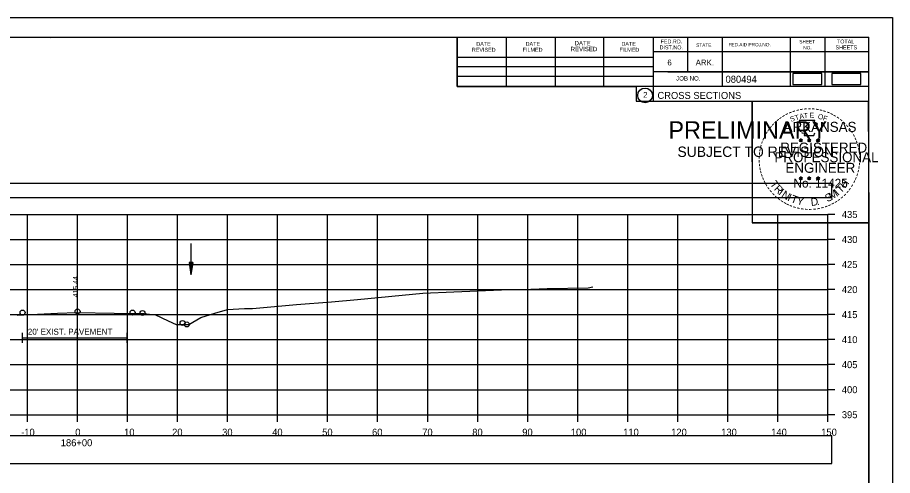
# Model space of a CAD drawing. Extents: x 1376273 to 1384221, y 378927 to 384592.
# Drawn here: x 1379379.1 to 1379554.1, y 379807 to 379898.5 of the extents above; entities that cross this region are included whole.
import ezdxf

# ---------------------------------------------------------------- set-up
doc = ezdxf.new("R2010")
doc.units = 0
for name, color, linetype in [('R_Alt Surface', 7, 'Continuous'), ('R_Axis', 7, 'Continuous'), ('R_Axis Annot', 7, 'Continuous'), ('R_Border', 7, 'Continuous'), ('R_Border PE', 7, 'Continuous'), ('R_Border Prem', 7, 'Continuous'), ('R_Drive', 7, 'Continuous'), ('R_Exist Surface', 7, 'Continuous'), ('R_Grid', 7, 'Continuous'), ('R_No Plot', 7, 'Continuous'), ('R_Water', 7, 'Continuous'), ('R_Xsect Elev', 7, 'Continuous')]:
    doc.layers.add(name, color=color, linetype=linetype)

msp = doc.modelspace()

# ---------------------------------------------------------------- linework, layer by layer
at = {"layer": 'R_Alt Surface'}
for points in [[(1379380.07, 379835.51), (1379380.07, 379833.51)], [(1379380.07, 379834.51), (1379401.02, 379834.51)], [(1379401.02, 379835.51), (1379401.02, 379833.51)]]:
    msp.add_lwpolyline(points, dxfattribs=at)
at = {"layer": 'R_Axis'}
for p, q in [((1379541.15, 379819.14), (1379541.15, 379859.14)), ((1379542.55, 379859.14), (1379541.15, 379859.14)), ((1379542.55, 379854.14), (1379541.15, 379854.14)), ((1379542.55, 379849.14), (1379541.15, 379849.14)), ((1379542.55, 379844.14), (1379541.15, 379844.14)), ((1379542.55, 379839.14), (1379541.15, 379839.14)), ((1379542.55, 379834.14), (1379541.15, 379834.14)), ((1379542.55, 379829.14), (1379541.15, 379829.14)), ((1379542.55, 379824.14), (1379541.15, 379824.14)), ((1379241.15, 379819.14), (1379541.15, 379819.14)), ((1379381.15, 379817.74), (1379381.15, 379819.14)), ((1379391.15, 379817.74), (1379391.15, 379819.14)), ((1379401.15, 379817.74), (1379401.15, 379819.14)), ((1379411.15, 379817.74), (1379411.15, 379819.14)), ((1379421.15, 379817.74), (1379421.15, 379819.14)), ((1379431.15, 379817.74), (1379431.15, 379819.14)), ((1379441.15, 379817.74), (1379441.15, 379819.14)), ((1379451.15, 379817.74), (1379451.15, 379819.14)), ((1379461.15, 379817.74), (1379461.15, 379819.14)), ((1379471.15, 379817.74), (1379471.15, 379819.14)), ((1379481.15, 379817.74), (1379481.15, 379819.14)), ((1379491.15, 379817.74), (1379491.15, 379819.14)), ((1379501.15, 379817.74), (1379501.15, 379819.14)), ((1379511.15, 379817.74), (1379511.15, 379819.14)), ((1379521.15, 379817.74), (1379521.15, 379819.14)), ((1379531.15, 379817.74), (1379531.15, 379819.14)), ((1379541.15, 379817.74), (1379541.15, 379819.14)), ((1379542.55, 379819.14), (1379541.15, 379819.14))]:
    msp.add_line(p, q, dxfattribs=at)
at = {"layer": 'R_Axis Annot'}
for points in [[(1379240.17, 379862.52), (1379541.97, 379862.52), (1379541.97, 379865.33), (1379240.17, 379865.33)], [(1379240.17, 379809.42), (1379541.97, 379809.42), (1379541.97, 379814.94), (1379240.17, 379814.94)]]:
    msp.add_lwpolyline(points, close=True, dxfattribs=at)
at = {"layer": 'R_Border'}
for p, q in [((1379233.15, 379894.6), (1379549.33, 379894.6)), ((1379385.67, 379894.34), (1379385.67, 379894.34)), ((1379385.67, 379894.34), (1379385.67, 379894.34)), ((1379467.07, 379884.72), (1379467.07, 379894.6)), ((1379476.93, 379884.72), (1379476.93, 379894.4)), ((1379486.69, 379884.72), (1379486.69, 379894.4)), ((1379496.37, 379884.72), (1379496.37, 379894.4)), ((1379506.23, 379894.6), (1379506.23, 379881.8)), ((1379513.07, 379894.6), (1379513.07, 379887.66)), ((1379520.01, 379894.6), (1379520.01, 379884.72)), ((1379533.59, 379894.6), (1379533.59, 379884.72)), ((1379540.53, 379894.6), (1379540.53, 379884.72)), ((1379549.33, 379689.14), (1379549.33, 379894.6)), ((1379467.07, 379890.58), (1379506.23, 379890.58)), ((1379549.33, 379891.66), (1379506.23, 379891.66)), ((1379549.33, 379891.68), (1379549.33, 379891.68)), ((1379467.07, 379888.72), (1379506.23, 379888.72)), ((1379549.33, 379887.66), (1379506.23, 379887.66)), ((1379509.19, 379887.66), (1379549.33, 379887.66)), ((1379467.07, 379884.72), (1379467.07, 379886.78)), ((1379467.07, 379886.78), (1379506.23, 379886.78)), ((1379549.33, 379884.72), (1379467.07, 379884.72)), ((1379506.23, 379881.8), (1379549.33, 379881.8))]:
    msp.add_line(p, q, dxfattribs=at)
msp.add_circle((1379504.61, 379882.94), 1.47, dxfattribs=at)
at = {"layer": 'R_Border PE'}
for p, q in [((1379535.41, 379874.06), (1379535.76, 379873.95)), ((1379535.41, 379874.06), (1379535.67, 379874.01)), ((1379535.41, 379874.06), (1379535.65, 379873.94)), ((1379535.55, 379873.65), (1379535.76, 379873.95)), ((1379535.55, 379873.65), (1379535.67, 379873.89)), ((1379535.55, 379873.65), (1379535.76, 379873.87)), ((1379535.76, 379874.31), (1379535.72, 379874.06)), ((1379535.76, 379873.95), (1379535.76, 379874.31)), ((1379535.76, 379874.31), (1379535.81, 379874.06)), ((1379536.11, 379874.06), (1379535.76, 379873.95)), ((1379535.97, 379873.65), (1379535.76, 379873.95)), ((1379535.97, 379873.65), (1379535.76, 379873.86)), ((1379536.11, 379874.06), (1379535.82, 379874.01)), ((1379535.97, 379873.65), (1379535.84, 379873.94)), ((1379536.11, 379874.06), (1379535.9, 379873.96)), ((1379537.08, 379874.06), (1379537.43, 379873.95)), ((1379537.08, 379874.06), (1379537.34, 379874.01)), ((1379537.08, 379874.06), (1379537.32, 379873.94)), ((1379537.22, 379873.65), (1379537.43, 379873.95)), ((1379537.22, 379873.65), (1379537.34, 379873.89)), ((1379537.22, 379873.65), (1379537.43, 379873.87)), ((1379537.43, 379874.31), (1379537.39, 379874.06)), ((1379537.43, 379873.95), (1379537.43, 379874.31)), ((1379537.43, 379874.31), (1379537.48, 379874.06)), ((1379537.78, 379874.06), (1379537.43, 379873.95)), ((1379537.64, 379873.65), (1379537.43, 379873.95)), ((1379537.64, 379873.65), (1379537.43, 379873.86)), ((1379537.78, 379874.06), (1379537.49, 379874.01)), ((1379537.64, 379873.65), (1379537.51, 379873.94)), ((1379537.78, 379874.06), (1379537.57, 379873.96)), ((1379538.85, 379874.05), (1379539.2, 379873.93)), ((1379538.85, 379874.05), (1379539.1, 379874)), ((1379538.85, 379874.05), (1379539.08, 379873.92)), ((1379538.98, 379873.64), (1379539.2, 379873.93)), ((1379538.98, 379873.64), (1379539.11, 379873.88)), ((1379538.98, 379873.64), (1379539.19, 379873.85)), ((1379539.2, 379874.3), (1379539.15, 379874.05)), ((1379539.41, 379873.64), (1379539.19, 379873.85)), ((1379539.2, 379873.93), (1379539.2, 379874.3)), ((1379539.2, 379874.3), (1379539.24, 379874.05)), ((1379539.54, 379874.05), (1379539.2, 379873.93)), ((1379539.41, 379873.64), (1379539.2, 379873.93)), ((1379539.54, 379874.05), (1379539.26, 379874)), ((1379539.41, 379873.64), (1379539.27, 379873.93)), ((1379539.54, 379874.05), (1379539.34, 379873.94)), ((1379535.41, 379866.48), (1379535.76, 379866.37)), ((1379535.41, 379866.48), (1379535.66, 379866.44)), ((1379535.41, 379866.48), (1379535.65, 379866.36)), ((1379535.54, 379866.08), (1379535.76, 379866.37)), ((1379535.54, 379866.08), (1379535.67, 379866.32)), ((1379535.54, 379866.08), (1379535.76, 379866.29)), ((1379535.76, 379866.74), (1379535.72, 379866.49)), ((1379535.76, 379866.37), (1379535.76, 379866.74)), ((1379535.76, 379866.74), (1379535.81, 379866.49)), ((1379536.1, 379866.48), (1379535.76, 379866.37)), ((1379535.97, 379866.08), (1379535.76, 379866.37)), ((1379535.97, 379866.08), (1379535.76, 379866.29)), ((1379536.1, 379866.48), (1379535.82, 379866.44)), ((1379535.97, 379866.08), (1379535.83, 379866.37)), ((1379536.1, 379866.48), (1379535.9, 379866.38)), ((1379537.08, 379866.48), (1379537.43, 379866.37)), ((1379537.08, 379866.48), (1379537.33, 379866.44)), ((1379537.08, 379866.48), (1379537.31, 379866.36)), ((1379537.21, 379866.08), (1379537.43, 379866.37)), ((1379537.21, 379866.08), (1379537.34, 379866.32)), ((1379537.21, 379866.08), (1379537.42, 379866.29)), ((1379537.43, 379866.74), (1379537.39, 379866.49)), ((1379537.64, 379866.08), (1379537.42, 379866.29)), ((1379537.43, 379866.37), (1379537.43, 379866.74)), ((1379537.43, 379866.74), (1379537.48, 379866.49)), ((1379537.77, 379866.48), (1379537.43, 379866.37)), ((1379537.64, 379866.08), (1379537.43, 379866.37)), ((1379537.77, 379866.48), (1379537.49, 379866.44)), ((1379537.64, 379866.08), (1379537.5, 379866.37)), ((1379537.77, 379866.48), (1379537.57, 379866.38)), ((1379538.84, 379866.47), (1379539.19, 379866.36)), ((1379538.84, 379866.47), (1379539.1, 379866.43)), ((1379538.84, 379866.47), (1379539.08, 379866.35)), ((1379538.98, 379866.07), (1379539.19, 379866.36)), ((1379538.98, 379866.07), (1379539.1, 379866.31)), ((1379538.98, 379866.07), (1379539.19, 379866.28)), ((1379539.19, 379866.73), (1379539.15, 379866.48)), ((1379539.19, 379866.36), (1379539.19, 379866.73)), ((1379539.19, 379866.73), (1379539.24, 379866.48)), ((1379539.54, 379866.47), (1379539.19, 379866.36)), ((1379539.41, 379866.07), (1379539.19, 379866.36)), ((1379539.41, 379866.07), (1379539.19, 379866.28)), ((1379539.54, 379866.47), (1379539.25, 379866.43)), ((1379539.41, 379866.07), (1379539.27, 379866.36)), ((1379539.54, 379866.47), (1379539.34, 379866.37))]:
    msp.add_line(p, q, dxfattribs=at)
for points in [[(1379535.45, 379877.94), (1379535.72, 379877.11)], [(1379538.96, 379877.01), (1379539.11, 379877.3), (1379538.42, 379877.27), (1379538.57, 379877.94), (1379535.45, 379877.94)], [(1379535.95, 379875.51), (1379535.95, 379875.43), (1379536.51, 379875.41), (1379536.45, 379874.93), (1379538.32, 379874.93), (1379538.53, 379875.47)], [(1379535.76, 379874.31), (1379535.97, 379873.65), (1379535.41, 379874.06), (1379536.11, 379874.06), (1379535.55, 379873.65), (1379535.76, 379874.31)], [(1379537.43, 379874.31), (1379537.64, 379873.65), (1379537.08, 379874.06), (1379537.78, 379874.06), (1379537.22, 379873.65), (1379537.43, 379874.31)], [(1379539.2, 379874.3), (1379539.41, 379873.64), (1379538.85, 379874.05), (1379539.54, 379874.05), (1379538.98, 379873.64), (1379539.2, 379874.3)], [(1379535.76, 379866.74), (1379535.97, 379866.08), (1379535.41, 379866.48), (1379536.1, 379866.48), (1379535.54, 379866.08), (1379535.76, 379866.74)], [(1379537.43, 379866.74), (1379537.64, 379866.08), (1379537.08, 379866.48), (1379537.77, 379866.48), (1379537.21, 379866.08), (1379537.43, 379866.74)], [(1379539.19, 379866.73), (1379539.41, 379866.07), (1379538.84, 379866.47), (1379539.54, 379866.47), (1379538.98, 379866.07), (1379539.19, 379866.73)]]:
    msp.add_lwpolyline(points, dxfattribs=at)
for centre, radius in [((1379535.76, 379873.95), 0.172), ((1379535.76, 379873.95), 0.145), ((1379535.76, 379873.95), 0.116), ((1379535.76, 379873.95), 0.0991), ((1379535.76, 379873.95), 0.0747), ((1379535.76, 379873.95), 0.0495), ((1379535.76, 379873.95), 0.0296), ((1379537.43, 379873.95), 0.172), ((1379537.43, 379873.95), 0.145), ((1379537.43, 379873.95), 0.116), ((1379537.43, 379873.95), 0.0991), ((1379537.43, 379873.95), 0.0747), ((1379537.43, 379873.95), 0.0495), ((1379537.43, 379873.95), 0.0296), ((1379539.19, 379873.93), 0.172), ((1379539.19, 379873.93), 0.145), ((1379539.19, 379873.93), 0.116), ((1379539.19, 379873.93), 0.0991), ((1379539.19, 379873.93), 0.0747), ((1379539.19, 379873.93), 0.0495), ((1379539.19, 379873.93), 0.0296), ((1379535.76, 379866.37), 0.172), ((1379535.76, 379866.37), 0.145), ((1379535.76, 379866.37), 0.116), ((1379535.76, 379866.37), 0.0991), ((1379535.76, 379866.37), 0.0747), ((1379535.76, 379866.37), 0.0495), ((1379535.76, 379866.37), 0.0296), ((1379537.43, 379866.37), 0.172), ((1379537.43, 379866.37), 0.145), ((1379537.43, 379866.37), 0.116), ((1379537.43, 379866.37), 0.0991), ((1379537.43, 379866.37), 0.0747), ((1379537.43, 379866.37), 0.0495), ((1379537.43, 379866.37), 0.0296), ((1379539.19, 379866.36), 0.172), ((1379539.19, 379866.36), 0.145), ((1379539.19, 379866.36), 0.116), ((1379539.19, 379866.36), 0.0991), ((1379539.19, 379866.36), 0.0747), ((1379539.19, 379866.36), 0.0495), ((1379539.19, 379866.36), 0.0296)]:
    msp.add_circle(centre, radius, dxfattribs=at)
at = {"layer": 'R_Drive'}
for points in [[(1379534.14, 379885.11), (1379539.97, 379885.11), (1379539.97, 379887.3), (1379534.14, 379887.3)], [(1379541.93, 379885.1), (1379547.77, 379885.1), (1379547.77, 379887.29), (1379541.93, 379887.29)]]:
    msp.add_lwpolyline(points, close=True, dxfattribs=at)
at = {"layer": 'R_Exist Surface'}
msp.add_lwpolyline([(1379379.07, 379839.04), (1379387.17, 379839.41), (1379390.96, 379839.59), (1379398.49, 379839.41), (1379402.02, 379839.35), (1379403.14, 379839.36), (1379404.45, 379839.36), (1379405.57, 379839.25), (1379406.6, 379839.15), (1379409.3, 379837.92), (1379410.87, 379837.14), (1379412.42, 379837.15), (1379413.37, 379837.19), (1379414.18, 379837.63), (1379415.78, 379838.55), (1379418.6, 379839.46), (1379421.14, 379840.18), (1379424.55, 379840.37), (1379426.15, 379840.39), (1379434.92, 379841.13), (1379441.9, 379841.72), (1379447.12, 379842.19), (1379460.17, 379843.39), (1379466.38, 379843.72), (1379475.94, 379844.11), (1379480.6, 379844.17), (1379481.77, 379844.25), (1379485.02, 379844.37), (1379493.26, 379844.51), (1379494.18, 379844.67)], dxfattribs=at)
at = {"layer": 'R_Grid'}
for p, q in [((1379241.15, 379859.14), (1379541.15, 379859.14)), ((1379381.15, 379819.14), (1379381.15, 379859.14)), ((1379391.15, 379819.14), (1379391.15, 379859.14)), ((1379401.15, 379819.14), (1379401.15, 379859.14)), ((1379411.15, 379819.14), (1379411.15, 379859.14)), ((1379421.15, 379819.14), (1379421.15, 379859.14)), ((1379431.15, 379819.14), (1379431.15, 379859.14)), ((1379441.15, 379819.14), (1379441.15, 379859.14)), ((1379451.15, 379819.14), (1379451.15, 379859.14)), ((1379461.15, 379819.14), (1379461.15, 379859.14)), ((1379471.15, 379819.14), (1379471.15, 379859.14)), ((1379481.15, 379819.14), (1379481.15, 379859.14)), ((1379491.15, 379819.14), (1379491.15, 379859.14)), ((1379501.15, 379819.14), (1379501.15, 379859.14)), ((1379511.15, 379819.14), (1379511.15, 379859.14)), ((1379521.15, 379819.14), (1379521.15, 379859.14)), ((1379531.15, 379819.14), (1379531.15, 379859.14)), ((1379541.15, 379819.14), (1379541.15, 379859.14)), ((1379241.15, 379854.14), (1379541.15, 379854.14)), ((1379241.15, 379849.14), (1379541.15, 379849.14)), ((1379241.15, 379844.14), (1379541.15, 379844.14)), ((1379241.15, 379839.14), (1379541.15, 379839.14)), ((1379241.15, 379834.14), (1379541.15, 379834.14)), ((1379241.15, 379829.14), (1379541.15, 379829.14)), ((1379241.15, 379824.14), (1379541.15, 379824.14)), ((1379241.15, 379819.14), (1379541.15, 379819.14))]:
    msp.add_line(p, q, dxfattribs=at)
at = {"layer": 'R_No Plot'}
for p, q in [((1379220.75, 379898.5), (1379554.08, 379898.5)), ((1379525.36, 379859.35), (1379525.36, 379859.35))]:
    msp.add_line(p, q, dxfattribs=at)
for points in [[(1379220.74, 379898.5), (1379554.08, 379898.5), (1379554.08, 379685.16), (1379220.74, 379685.16)], [(1379467.07, 379894.6), (1379467.07, 379884.72), (1379502.8, 379884.72), (1379502.8, 379881.8), (1379526, 379881.8), (1379526, 379857.47), (1379549.33, 379857.47), (1379549.33, 379689.14), (1379233.15, 379689.14), (1379233.15, 379894.6)], [(1379526, 379881.8), (1379549.21, 379881.8), (1379549.33, 379857.47), (1379526.12, 379857.47)]]:
    msp.add_lwpolyline(points, close=True, dxfattribs=at)
for centre in [(1379380.15, 379839.54), (1379391.15, 379839.76), (1379402.15, 379839.54), (1379404.15, 379839.46), (1379412.15, 379837.46), (1379413.01, 379837.17)]:
    msp.add_circle(centre, 0.5, dxfattribs=at)
at = {"layer": 'R_Water'}
for p, q in [((1379413.82, 379853.33), (1379413.82, 379847.08)), ((1379413.45, 379849.58), (1379413.82, 379847.08)), ((1379414.2, 379849.58), (1379413.45, 379849.58)), ((1379413.51, 379849.58), (1379413.82, 379847.49)), ((1379413.58, 379849.58), (1379413.82, 379847.92)), ((1379413.64, 379849.58), (1379413.82, 379848.34)), ((1379413.7, 379849.58), (1379413.82, 379848.76)), ((1379413.77, 379849.58), (1379413.82, 379849.18)), ((1379414.2, 379849.58), (1379413.82, 379847.08)), ((1379413.95, 379849.58), (1379413.82, 379848.76)), ((1379414.07, 379849.58), (1379413.82, 379847.92)), ((1379414.14, 379849.58), (1379413.82, 379847.49)), ((1379414.01, 379849.58), (1379413.82, 379848.34)), ((1379413.88, 379849.58), (1379413.82, 379849.18))]:
    msp.add_line(p, q, dxfattribs=at)

# ---------------------------------------------------------------- texts
at = {"layer": 'R_Alt Surface'}
msp.add_text("20' EXIST. PAVEMENT", height=1.2, dxfattribs=at).set_placement((1379381.22, 379835.12))
at = {"layer": 'R_Axis Annot'}
for s, p in [('435', (1379543.95, 379858.44)), ('430', (1379543.95, 379853.44)), ('425', (1379543.95, 379848.44)), ('420', (1379543.95, 379843.44)), ('415', (1379543.95, 379838.44)), ('410', (1379543.95, 379833.44)), ('405', (1379543.95, 379828.44)), ('400', (1379543.95, 379823.44)), ('395', (1379543.95, 379818.44)), ('-10', (1379379.88, 379814.94)), ('0', (1379390.69, 379814.94)), ('10', (1379400.46, 379814.94)), ('20', (1379410.06, 379814.94)), ('30', (1379420.06, 379814.94)), ('40', (1379430.06, 379814.94)), ('50', (1379440.06, 379814.94)), ('60', (1379450.03, 379814.94)), ('70', (1379460.06, 379814.94)), ('80', (1379470.06, 379814.94)), ('90', (1379480.06, 379814.94)), ('100', (1379489.77, 379814.94)), ('110', (1379500.23, 379814.94)), ('120', (1379509.83, 379814.94)), ('130', (1379519.83, 379814.94)), ('140', (1379529.83, 379814.94)), ('150', (1379539.83, 379814.94)), ('186+00', (1379387.8, 379812.84))]:
    msp.add_text(s, height=1.4, dxfattribs=at).set_placement(p)
at = {"layer": 'R_Border'}
for s, height, p in [('FED.RD.', 0.782, (1379507.71, 379893.32)), ('SHEET', 0.684, (1379535.45, 379893.32)), ('TOTAL', 0.782, (1379542.97, 379893.32)), ('REVISED', 0.782, (1379469.99, 379891.66)), ('DATE', 0.782, (1379470.87, 379892.84)), ('FILMED', 0.782, (1379480.15, 379891.66)), ('DATE', 0.782, (1379480.73, 379892.84)), ('REVISED', 0.879, (1379489.73, 379891.76)), ('DATE', 0.879, (1379490.51, 379892.94)), ('FILMED', 0.782, (1379499.49, 379891.66)), ('DATE', 0.782, (1379499.89, 379892.84)), ('DIST.NO.', 0.782, (1379507.51, 379892.14)), ('STATE', 0.684, (1379514.83, 379892.64)), ('FED.AID PROJ.NO.', 0.684, (1379521.29, 379892.74)), ('NO.', 0.684, (1379536.23, 379892.14)), ('SHEETS', 0.782, (1379542.69, 379892.14)), ('6', 1.17, (1379509.07, 379888.92)), ('ARK.', 1.172, (1379514.73, 379888.92)), ('JOB NO.', 0.879, (1379510.83, 379885.9)), ('080494', 1.4, (1379520.7, 379885.46)), ('2', 1.17, (1379504.23, 379882.45)), ('CROSS SECTIONS', 1.4, (1379507.09, 379882.23))]:
    msp.add_text(s, height=height, rotation=360, dxfattribs=at).set_placement(p)
at = {"layer": 'R_Border PE'}
for s, height, rotation, p in [('-', 1.6, 13.6301, (1379534.95, 379879.3)), ('-', 1.6, 10.2193, (1379535.63, 379879.47)), ('-', 1.6, 5.8968, (1379536.36, 379879.58)), ('-', 1.6, 0.1862, (1379537.13, 379879.65)), ('-', 1.6, 357.743, (1379537.85, 379879.63)), ('-', 1.6, 352.1617, (1379538.6, 379879.58)), ('-', 1.6, 347.2049, (1379539.32, 379879.46)), ('-', 1.6, 342.3362, (1379539.95, 379879.31)), ('-', 1.6, 38.9507, (1379531.28, 379877.33)), ('-', 1.6, 36.2317, (1379531.76, 379877.71)), ('-', 1.6, 34.0636, (1379532.34, 379878.11)), ('-', 1.6, 28.7918, (1379532.93, 379878.48)), ('-', 1.6, 24.3072, (1379533.57, 379878.79)), ('S', 1, 21.594, (1379533.81, 379877.61)), ('-', 1.6, 19.1761, (1379534.2, 379879.06)), ('T', 1, 16.4036, (1379534.72, 379877.94)), ('A', 1, 11.2132, (1379535.55, 379878.2)), ('T', 1, 6.0228, (1379536.4, 379878.36)), ('E', 1, 0.8323, (1379537.5, 379878.47)), ('O', 1, 350.4515, (1379539.11, 379878.26)), ('F', 1, 340.0707, (1379540.06, 379878.03)), ('-', 1.6, 337.8551, (1379540.69, 379879.09)), ('-', 1.6, 334.1211, (1379541.32, 379878.82)), ('-', 1.6, 329.6409, (1379541.9, 379878.53)), ('-', 1.6, 325.8627, (1379542.54, 379878.17)), ('-', 1.6, 320.5297, (1379543.15, 379877.75)), ('-', 1.6, 50.6142, (1379530, 379875.95)), ('-', 1.6, 48.423, (1379530.4, 379876.44)), ('-', 1.6, 42.9622, (1379530.85, 379876.92)), ('ARKANSAS', 2, 360, (1379532.31, 379875.65)), ('-', 1.6, 315.5786, (1379543.75, 379877.26)), ('-', 1.6, 309.8797, (1379544.32, 379876.71)), ('-', 1.6, 306.6522, (1379544.84, 379876.11)), ('-', 1.6, 62.8713, (1379528.95, 379874.24)), ('-', 1.6, 58.0706, (1379529.26, 379874.86)), ('-', 1.6, 54.2325, (1379529.59, 379875.39)), ('-', 1.4, 303.6753, (1379545.33, 379875.54)), ('-', 1.6, 299.6684, (1379545.65, 379874.93)), ('-', 1.6, 75.461, (1379528.27, 379872.29)), ('-', 1.6, 72.3945, (1379528.47, 379873)), ('-', 1.6, 67.7743, (1379528.69, 379873.63)), ('REGISTERED', 2, 360, (1379531.63, 379871.5)), ('DWB', 0.01, 360, (1379535.75, 379873.94)), ('DWB', 0.01, 360, (1379537.42, 379873.94)), ('DWB', 0.01, 360, (1379539.18, 379873.93)), ('-', 1.6, 294.6628, (1379545.97, 379874.32)), ('-', 1.6, 290.5728, (1379546.23, 379873.74)), ('-', 1.6, 285.1233, (1379546.46, 379873.16)), ('-', 1.6, 85.1863, (1379528.06, 379870.89)), ('-', 1.6, 81.2013, (1379528.14, 379871.58)), ('PROFESSIONAL', 2, 360, (1379530.48, 379869.59)), ('-', 1.6, 280.5493, (1379546.66, 379872.42)), ('-', 1.6, 276.5962, (1379546.82, 379871.65)), ('-', 1.6, 94.1959, (1379528.07, 379869.46)), ('-', 1.6, 89.0622, (1379528.04, 379870.18)), ('ENGINEER', 2, 360, (1379532.67, 379867.47)), ('-', 1.6, 263.5172, (1379546.9, 379869.63)), ('-', 1.6, 274.3301, (1379546.88, 379870.93)), ('-', 1.6, 269.9407, (1379546.92, 379870.3)), ('-', 1.6, 98.9479, (1379528.15, 379868.79)), ('-', 1.6, 101.7149, (1379528.28, 379868.06)), ('-', 1.6, 105.4578, (1379528.44, 379867.46)), ('-', 1.6, 255.7626, (1379546.72, 379868.3)), ('-', 1.6, 260.9953, (1379546.83, 379868.98)), ('-', 1.6, 109.0874, (1379528.66, 379866.83)), ('-', 1.6, 114.0643, (1379528.91, 379866.24)), ('T', 1.54, 306.0406, (1379529.52, 379865.21)), ('No. 11425', 1.757, 360, (1379534.29, 379864.52)), ('DWB', 0.01, 360, (1379535.74, 379866.37)), ('DWB', 0.01, 360, (1379537.41, 379866.37)), ('DWB', 0.01, 360, (1379539.18, 379866.36)), ('H', 1.54, 54.6088, (1379544.64, 379864.25)), ('-', 1.6, 244.6197, (1379546.05, 379866.28)), ('-', 1.6, 247.8887, (1379546.31, 379866.91)), ('-', 1.6, 252.8681, (1379546.54, 379867.58)), ('-', 1.6, 115.7289, (1379529.22, 379865.62)), ('-', 1.6, 120.4471, (1379529.57, 379865.03)), ('-', 1.6, 125.8934, (1379529.98, 379864.47)), ('R', 1.54, 314.005, (1379530.28, 379864.16)), ('I', 1.54, 321.9694, (1379531.18, 379863.23)), ('I', 1.54, 42.1136, (1379543.19, 379862.83)), ('T', 1.54, 46.6444, (1379543.75, 379863.3)), ('-', 1.6, 233.8452, (1379545.26, 379864.87)), ('-', 1.6, 239.0712, (1379545.66, 379865.53)), ('-', 1.6, 130.7181, (1379530.44, 379863.92)), ('-', 1.6, 134.2238, (1379530.96, 379863.38)), ('-', 1.6, 138.9338, (1379531.48, 379862.91)), ('N', 1.54, 326.5002, (1379531.75, 379862.76)), ('I', 1.54, 335.3603, (1379532.95, 379861.97)), ('T', 1.54, 339.8912, (1379533.62, 379861.65)), ('Y', 1.54, 347.8556, (1379534.83, 379861.2)), ('D', 1.54, 6.3969, (1379537.82, 379860.84)), ('S', 1.54, 26.9312, (1379541.06, 379861.57)), ('M', 1.54, 32.6563, (1379541.9, 379861.98)), ('-', 1.6, 221.0851, (1379543.82, 379863.23)), ('-', 1.6, 225.7653, (1379544.35, 379863.74)), ('-', 1.6, 231.2538, (1379544.83, 379864.31)), ('-', 1.6, 144.6463, (1379532.04, 379862.51)), ('-', 1.6, 148.0898, (1379532.6, 379862.13)), ('-', 1.6, 151.5704, (1379533.18, 379861.81)), ('-', 1.6, 154.6002, (1379533.7, 379861.56)), ('-', 1.6, 158.5612, (1379534.32, 379861.31)), ('-', 1.6, 162.7983, (1379535.01, 379861.1)), ('.', 1.54, 13.7642, (1379539.01, 379860.97)), ('-', 1.6, 200.7184, (1379540.94, 379861.44)), ('-', 1.6, 204.2516, (1379541.56, 379861.71)), ('-', 1.6, 207.3568, (1379542.18, 379862.03)), ('-', 1.6, 212.2491, (1379542.74, 379862.37)), ('-', 1.6, 215.7363, (1379543.28, 379862.76)), ('-', 1.6, 167.5555, (1379535.73, 379860.93)), ('-', 1.6, 173.1155, (1379536.5, 379860.82)), ('-', 1.6, 176.5183, (1379537.25, 379860.77)), ('-', 1.6, 181.5918, (1379537.99, 379860.79)), ('-', 1.6, 185.8167, (1379538.8, 379860.86)), ('-', 1.6, 191.2858, (1379539.53, 379861)), ('-', 1.6, 195.4743, (1379540.26, 379861.19))]:
    msp.add_text(s, height=height, rotation=rotation, dxfattribs=at).set_placement(p)
at = {"layer": 'R_Border Prem'}
for s, height, p in [('PRELIMINARY', 3.5, (1379509.28, 379874.27)), ('DWB', 0.01, (1379510.02, 379876.11)), ('SUBJECT TO REVISION', 2.0751, (1379511.09, 379870.64))]:
    msp.add_text(s, height=height, rotation=360, dxfattribs=at).set_placement(p)
at = {"layer": 'R_Xsect Elev'}
msp.add_text('415.44', height=1, rotation=90, dxfattribs=at).set_placement((1379391.26, 379842.59))

doc.saveas('drawing.dxf')
